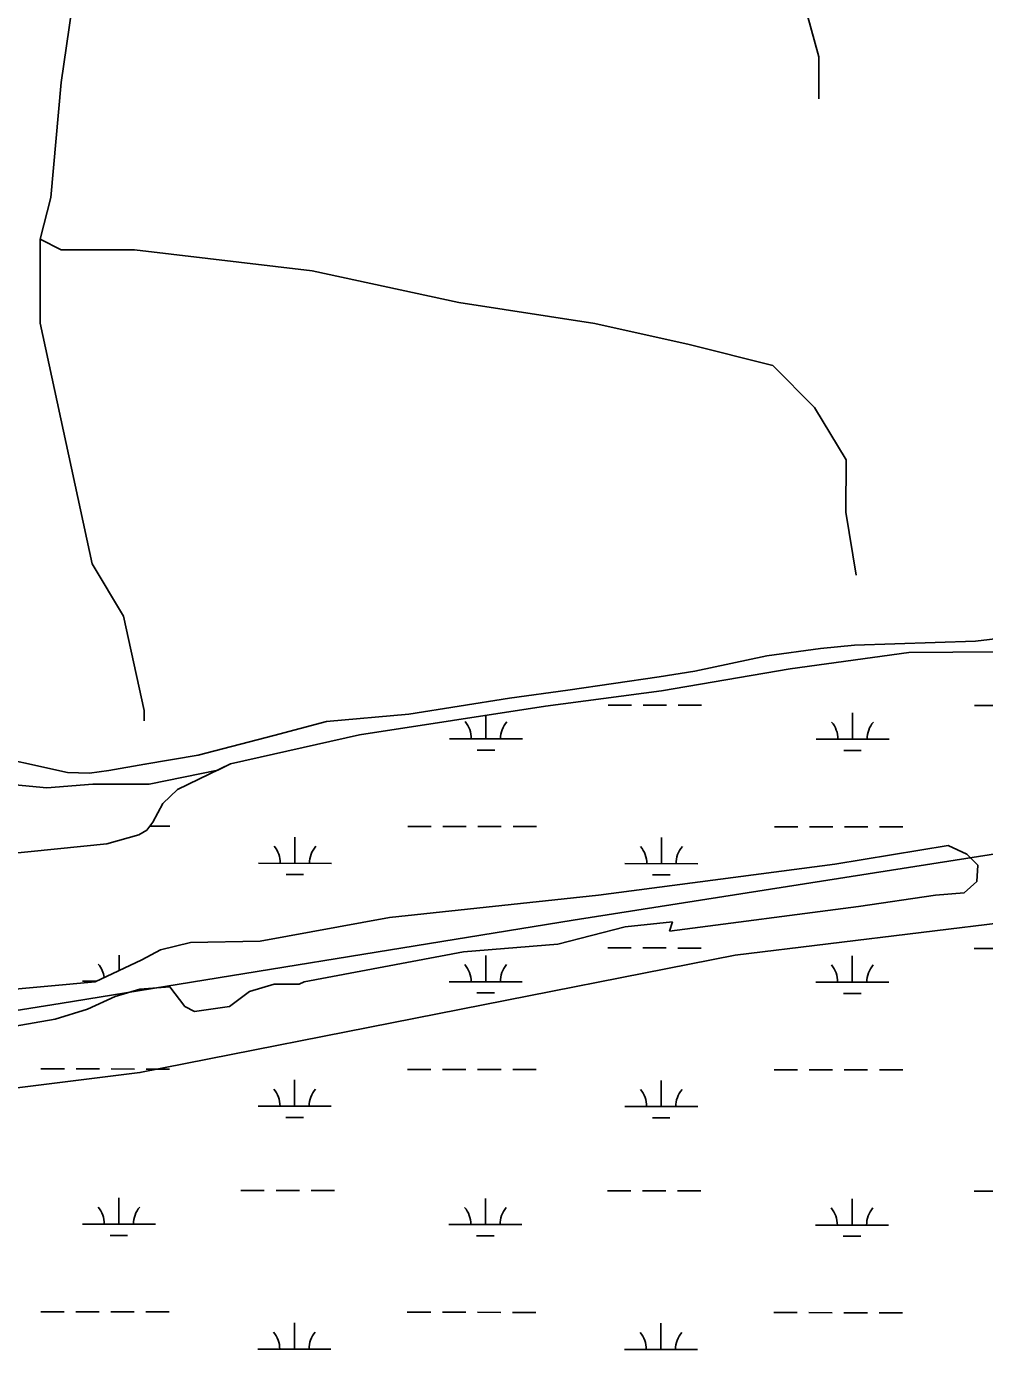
# Model space of a CAD drawing. Extents: x 3148686 to 3186545, y 916144 to 941516.
# Drawn here: x 3173950 to 3175262, y 924858 to 926675 of the extents above; entities that cross this region are included whole.
import ezdxf

# ---------------------------------------------------------------- set-up
doc = ezdxf.new("R2010")
doc.units = 0
for name, color, linetype in [('V-ROAD-CNTR', 7, 'Continuous'), ('V-SITE-VEGE', 7, 'Continuous'), ('V-TOPO-BNDY', 7, 'Continuous'), ('V-TOPO-SHOR', 7, 'Continuous'), ('V-WETL-SWMP', 7, 'Continuous')]:
    doc.layers.add(name, color=color, linetype=linetype)

msp = doc.modelspace()

# ---------------------------------------------------------------- linework, layer by layer
at = {"layer": 'V-ROAD-CNTR'}
for points in [[(3175851.7, 925866.7), (3175811, 925869.4), (3175747.3, 925878), (3175671, 925890.9), (3175630.9, 925895.8), (3175580.4, 925900.9), (3175546.3, 925897.6), (3175474.8, 925883.5), (3175398.6, 925864.1), (3175353.7, 925849.7), (3175299.5, 925839.2), (3175249.7, 925833), (3175083.9, 925827.7), (3175037.5, 925823.1), (3174964.2, 925813.2), (3174865.3, 925792.2), (3174816.6, 925784.3), (3174691.7, 925765.8), (3174611.7, 925754.9), (3174474, 925733.1), (3174361.1, 925723.1), (3174289.2, 925703.8)], [(3174289.2, 925703.8), (3174185.4, 925676.9), (3174112.4, 925664.5), (3174062.9, 925656.1), (3174036.8, 925652.5), (3174006.3, 925653.3), (3173882.5, 925680.7), (3173850.7, 925686)]]:
    msp.add_lwpolyline(points, dxfattribs=at)
at = {"layer": 'V-SITE-VEGE'}
for p, q in [((3175158.7, 925817.4), (3174996, 925795.4)), ((3175279, 925818.4), (3175158.7, 925817.4)), ((3174996, 925795.4), (3174819.9, 925765.1)), ((3174819.9, 925765.1), (3174661.2, 925743.9)), ((3174661.2, 925743.9), (3174406.5, 925704.9)), ((3174406.5, 925704.9), (3174229.9, 925665.2)), ((3174229.9, 925665.2), (3174212.2, 925656.6)), ((3174212.2, 925656.6), (3174118.2, 925637.1)), ((3173978.3, 925632.3), (3173925.2, 925637.1)), ((3174041, 925637.1), (3173978.3, 925632.3)), ((3174118.2, 925637.1), (3174041, 925637.1)), ((3175057.2, 925527.8), (3175212.2, 925553.4)), ((3175212.2, 925553.4), (3175237.8, 925541.5)), ((3175237.8, 925541.5), (3175253.1, 925526.1)), ((3174733.5, 925485.2), (3175057.2, 925527.8)), ((3175253.1, 925526.1), (3175251.4, 925504)), ((3175251.4, 925504), (3175234.4, 925488.6)), ((3174447.3, 925454.5), (3174733.5, 925485.2)), ((3175195.2, 925485.2), (3175089.6, 925469.9)), ((3175234.4, 925488.6), (3175195.2, 925485.2)), ((3175089.6, 925469.9), (3174830.6, 925435.8)), ((3174270.1, 925422.1), (3174447.3, 925454.5)), ((3174834.9, 925448.6), (3174770.1, 925441.7)), ((3174830.6, 925435.8), (3174834.9, 925448.6)), ((3174770.1, 925441.7), (3174678.1, 925417.9)), ((3174108.2, 925396.6), (3174133.8, 925410.2)), ((3174133.8, 925410.2), (3174174.7, 925420.4)), ((3174174.7, 925420.4), (3174270.1, 925422.1)), ((3174678.1, 925417.9), (3174548.6, 925407.6)), ((3174044.3, 925366.7), (3174108.2, 925396.6)), ((3174548.6, 925407.6), (3174330.6, 925366.7)), ((3173897.8, 925353.1), (3174044.3, 925366.7)), ((3174105.7, 925356.5), (3174071.6, 925346.3)), ((3174146.6, 925359.9), (3174105.7, 925356.5)), ((3174167, 925332.6), (3174146.6, 925359.9)), ((3174289.7, 925363.3), (3174255.6, 925353.1)), ((3174323.7, 925363.3), (3174289.7, 925363.3)), ((3174330.6, 925366.7), (3174323.7, 925363.3)), ((3174071.6, 925346.3), (3174034.1, 925329.2)), ((3174255.6, 925353.1), (3174228.3, 925332.6)), ((3174034.1, 925329.2), (3173989.8, 925315.6)), ((3174180.6, 925325.8), (3174167, 925332.6)), ((3174228.3, 925332.6), (3174180.6, 925325.8)), ((3173989.8, 925315.6), (3173931.9, 925305.3))]:
    msp.add_line(p, q, dxfattribs=at)
at = {"layer": 'V-TOPO-BNDY'}
msp.add_lwpolyline([(3177979.5, 925369.2), (3177878, 925391.2), (3177427.6, 925488.7), (3177322.2, 925511.9), (3176962.6, 925541.3), (3176602.4, 925575.2), (3175684.6, 925496.3), (3174920.8, 925403), (3174105.7, 925242.2), (3173312.9, 925143.1), (3172225.9, 925124.1), (3171567.7, 925109.7), (3170625.3, 925014.1), (3170156.3, 924862.9), (3169477.9, 924465.7)], dxfattribs=at)
at = {"layer": 'V-TOPO-SHOR'}
for points in [[(3174026.3, 927392.9), (3174070.2, 927114.4), (3174012.4, 926698.8), (3173998, 926598.4), (3173983.5, 926440.8), (3173969.1, 926383.5), (3173997.7, 926369.1), (3174098.1, 926369), (3174341.7, 926340.1), (3174542.3, 926296.9), (3174728.6, 926268), (3174857.6, 926239.2), (3174972.3, 926210.4), (3175029.5, 926153), (3175072.5, 926081.3), (3175072.4, 926009.6), (3175086.6, 925923.6)], [(3174070.2, 927114.4), (3174204.6, 927150.1), (3174297.8, 927200.2), (3174326.5, 927221.6), (3174362.4, 927250.3), (3174498.6, 927257.3), (3174584.5, 927250), (3174663.4, 927228.4), (3174763.6, 927156.7), (3174828, 927077.8), (3174921.1, 926970.2), (3174949.7, 926869.8), (3175014, 926712), (3175035.4, 926633.2), (3175035.4, 926575.8)], [(3173969.1, 926383.5), (3173968.9, 926268.8), (3174040.3, 925939), (3174083.2, 925867.3), (3174111.7, 925738.3), (3174111.7, 925723.9)], [(3169850.2, 924759.1), (3170154.6, 924882.4), (3170283.7, 924968.3), (3170685.2, 925068.2), (3171301.6, 925110.5), (3172419.7, 925166.7), (3173193.8, 925208.9), (3173996.6, 925337), (3174699.1, 925451), (3175332.2, 925550.3)]]:
    msp.add_lwpolyline(points, dxfattribs=at)
at = {"layer": 'V-WETL-SWMP'}
for p, q in [((3175158.7, 925817.4), (3174996, 925795.4)), ((3175279, 925818.4), (3175158.7, 925817.4)), ((3174996, 925795.4), (3174819.9, 925765.1)), ((3174819.9, 925765.1), (3174661.2, 925743.9)), ((3174661.2, 925743.9), (3174406.5, 925704.9)), ((3174746.6, 925745.6), (3174778.6, 925745.6)), ((3174794.6, 925745.6), (3174826.6, 925745.5)), ((3174842.6, 925745.5), (3174874.6, 925745.5)), ((3175248.5, 925745.1), (3175280.5, 925745.1)), ((3174579.5, 925699.4), (3174579.5, 925731.4)), ((3175081.4, 925698.8), (3175081.4, 925734.8)), ((3174406.5, 925704.9), (3174229.9, 925665.2)), ((3174529.5, 925699.4), (3174629.5, 925699.3)), ((3174567.4, 925684), (3174591.4, 925683.9)), ((3175031.4, 925698.9), (3175131.4, 925698.8)), ((3175069.4, 925683.4), (3175093.4, 925683.4)), ((3174229.9, 925665.2), (3174157.3, 925630)), ((3174157.3, 925630), (3174136.9, 925610.9)), ((3174136.9, 925610.9), (3174123.3, 925585.3)), ((3174115.2, 925574.1), (3174104.1, 925567.9)), ((3174123.3, 925585.3), (3174115.2, 925574.1)), ((3174119.3, 925579.8), (3174146.6, 925579.8)), ((3174472.5, 925579.4), (3174504.5, 925579.4)), ((3174520.5, 925579.4), (3174552.5, 925579.3)), ((3174568.5, 925579.3), (3174600.5, 925579.3)), ((3174616.5, 925579.3), (3174648.5, 925579.2)), ((3174974.4, 925578.9), (3175006.4, 925578.8)), ((3175022.4, 925578.8), (3175054.4, 925578.8)), ((3175070.4, 925578.8), (3175102.4, 925578.7)), ((3175118.4, 925578.7), (3175150.4, 925578.7)), ((3174060.3, 925555.6), (3173920.6, 925541.3)), ((3174104.1, 925567.9), (3174060.3, 925555.6)), ((3174317.8, 925528.8), (3174317.9, 925564.8)), ((3174819.8, 925528.3), (3174819.8, 925564.3)), ((3175057.2, 925527.8), (3175212.2, 925553.4)), ((3175212.2, 925553.4), (3175237.8, 925541.5)), ((3175237.8, 925541.5), (3175253.1, 925526.1)), ((3174267.8, 925528.9), (3174367.8, 925528.8)), ((3174733.5, 925485.2), (3175057.2, 925527.8)), ((3174769.8, 925528.4), (3174869.8, 925528.3)), ((3175253.1, 925526.1), (3175251.4, 925504)), ((3174305.8, 925513.4), (3174329.8, 925513.4)), ((3174807.7, 925512.9), (3174831.7, 925512.9)), ((3175251.4, 925504), (3175234.4, 925488.6)), ((3174447.3, 925454.5), (3174733.5, 925485.2)), ((3175195.2, 925485.2), (3175089.6, 925469.9)), ((3175234.4, 925488.6), (3175195.2, 925485.2)), ((3175089.6, 925469.9), (3174830.6, 925435.8)), ((3174270.1, 925422.1), (3174447.3, 925454.5)), ((3174834.9, 925448.6), (3174770.1, 925441.7)), ((3174830.6, 925435.8), (3174834.9, 925448.6)), ((3174770.1, 925441.7), (3174678.1, 925417.9)), ((3174108.2, 925396.6), (3174133.8, 925410.2)), ((3174133.8, 925410.2), (3174174.7, 925420.4)), ((3174174.7, 925420.4), (3174270.1, 925422.1)), ((3174678.1, 925417.9), (3174548.6, 925407.6)), ((3174746.2, 925412.9), (3174778.2, 925412.9)), ((3174794.2, 925412.9), (3174826.2, 925412.9)), ((3174842.2, 925412.8), (3174874.2, 925412.8)), ((3175248.1, 925412.4), (3175280.1, 925412.4)), ((3174044.3, 925366.7), (3174108.2, 925396.6)), ((3174077.2, 925382.1), (3174077.2, 925403.2)), ((3174548.6, 925407.6), (3174330.6, 925366.7)), ((3174579.1, 925366.7), (3174579.2, 925402.7)), ((3175081, 925366.2), (3175081.1, 925402.2)), ((3173897.8, 925353.1), (3174044.3, 925366.7)), ((3174027.2, 925367.3), (3174045.5, 925367.3)), ((3174105.7, 925356.5), (3174071.6, 925346.3)), ((3174146.6, 925359.9), (3174105.7, 925356.5)), ((3174167, 925332.6), (3174146.6, 925359.9)), ((3174289.7, 925363.3), (3174255.6, 925353.1)), ((3174323.8, 925363.3), (3174289.7, 925363.3)), ((3174330.6, 925366.7), (3174323.8, 925363.3)), ((3174529.1, 925366.7), (3174629.1, 925366.6)), ((3175031, 925366.2), (3175131, 925366.1)), ((3174071.6, 925346.3), (3174034.1, 925329.2)), ((3174255.6, 925353.1), (3174228.3, 925332.6)), ((3174567.1, 925351.3), (3174591.1, 925351.3)), ((3175069, 925350.7), (3175093, 925350.7)), ((3174034.1, 925329.2), (3173989.8, 925315.6)), ((3174180.6, 925325.8), (3174167, 925332.6)), ((3174228.3, 925332.6), (3174180.6, 925325.8)), ((3173989.8, 925315.6), (3173931.9, 925305.3)), ((3173970.2, 925247.3), (3174002.2, 925247.2)), ((3174018.2, 925247.2), (3174050.2, 925247.2)), ((3174066.2, 925247.2), (3174098.2, 925247.1)), ((3174114.2, 925247.1), (3174146.2, 925247.1)), ((3174472.1, 925246.7), (3174504.1, 925246.7)), ((3174520.1, 925246.7), (3174552.1, 925246.7)), ((3174568.1, 925246.6), (3174600.1, 925246.6)), ((3174616.1, 925246.6), (3174648.1, 925246.6)), ((3174974.1, 925246.2), (3175006.1, 925246.2)), ((3175022.1, 925246.2), (3175054.1, 925246.1)), ((3175070.1, 925246.1), (3175102.1, 925246.1)), ((3175118.1, 925246.1), (3175150.1, 925246)), ((3174317.5, 925196.2), (3174317.5, 925232.2)), ((3174819.4, 925195.6), (3174819.4, 925231.6)), ((3174267.5, 925196.2), (3174367.5, 925196.1)), ((3174769.4, 925195.7), (3174869.4, 925195.6)), ((3174305.5, 925180.7), (3174329.5, 925180.7)), ((3174807.4, 925180.2), (3174831.4, 925180.2)), ((3174076.9, 925034.5), (3174076.9, 925070.5)), ((3174244, 925080.8), (3174276, 925080.8)), ((3174292, 925080.8), (3174324, 925080.7)), ((3174340, 925080.7), (3174372, 925080.7)), ((3174578.8, 925034), (3174578.8, 925070)), ((3174745.9, 925080.3), (3174777.9, 925080.2)), ((3174793.9, 925080.2), (3174825.9, 925080.2)), ((3174841.9, 925080.2), (3174873.9, 925080.1)), ((3175080.7, 925033.5), (3175080.7, 925069.5)), ((3175247.8, 925079.7), (3175279.8, 925079.7)), ((3174026.9, 925034.6), (3174126.9, 925034.5)), ((3174528.8, 925034.1), (3174628.8, 925034)), ((3175030.7, 925033.5), (3175130.7, 925033.4)), ((3174064.8, 925019.1), (3174088.8, 925019.1)), ((3174566.7, 925018.6), (3174590.7, 925018.6)), ((3175068.7, 925018.1), (3175092.7, 925018)), ((3173969.9, 924914.6), (3174001.9, 924914.6)), ((3174017.9, 924914.5), (3174049.9, 924914.5)), ((3174065.9, 924914.5), (3174097.9, 924914.5)), ((3174113.9, 924914.4), (3174145.9, 924914.4)), ((3174471.8, 924914.1), (3174503.8, 924914)), ((3174519.8, 924914), (3174551.8, 924914)), ((3174567.8, 924914), (3174599.8, 924913.9)), ((3174615.8, 924913.9), (3174647.8, 924913.9)), ((3174973.7, 924913.5), (3175005.7, 924913.5)), ((3175021.7, 924913.5), (3175053.7, 924913.4)), ((3175069.7, 924913.4), (3175101.7, 924913.4)), ((3175117.7, 924913.4), (3175149.7, 924913.3)), ((3174317.1, 924863.5), (3174317.2, 924899.5)), ((3174819.1, 924863), (3174819.1, 924899)), ((3174267.1, 924863.5), (3174367.1, 924863.4)), ((3174769.1, 924863), (3174869.1, 924862.9))]:
    msp.add_line(p, q, dxfattribs=at)
for centre, start, end in [((3174524.2, 925699.9), 359.1678, 40.7115), ((3174634.7, 925699.8), 139.1678, 180.7115), ((3175026.1, 925699.4), 359.1678, 40.7115), ((3175136.6, 925699.3), 139.1678, 180.7115), ((3174262.6, 925529.4), 359.1678, 40.7115), ((3174373.1, 925529.2), 139.1678, 180.7115), ((3174764.5, 925528.8), 359.1678, 40.7115), ((3174875, 925528.7), 139.1678, 180.7115), ((3174022, 925367.8), 7.8611, 40.7115), ((3174523.9, 925367.2), 359.1678, 40.7115), ((3174634.4, 925367.1), 139.1678, 180.7115), ((3175025.8, 925366.7), 359.1678, 40.7115), ((3175136.3, 925366.6), 139.1678, 180.7115), ((3174262.3, 925196.7), 359.1678, 40.7115), ((3174372.7, 925196.6), 139.1678, 180.7115), ((3174764.2, 925196.2), 359.1678, 40.7115), ((3174874.6, 925196), 139.1678, 180.7115), ((3174021.6, 925035.1), 359.1678, 40.7115), ((3174132.1, 925035), 139.1678, 180.7115), ((3174523.5, 925034.6), 359.1678, 40.7115), ((3174634, 925034.4), 139.1678, 180.7115), ((3175025.4, 925034), 359.1678, 40.7115), ((3175135.9, 925033.9), 139.1678, 180.7115), ((3174261.9, 924864), 359.1678, 40.7115), ((3174372.4, 924863.9), 139.1678, 180.7115), ((3174763.8, 924863.5), 359.1678, 40.7115), ((3174874.3, 924863.4), 139.1678, 180.7115)]:
    msp.add_arc(centre, 35.2, start, end, dxfattribs=at)

doc.saveas('drawing.dxf')
